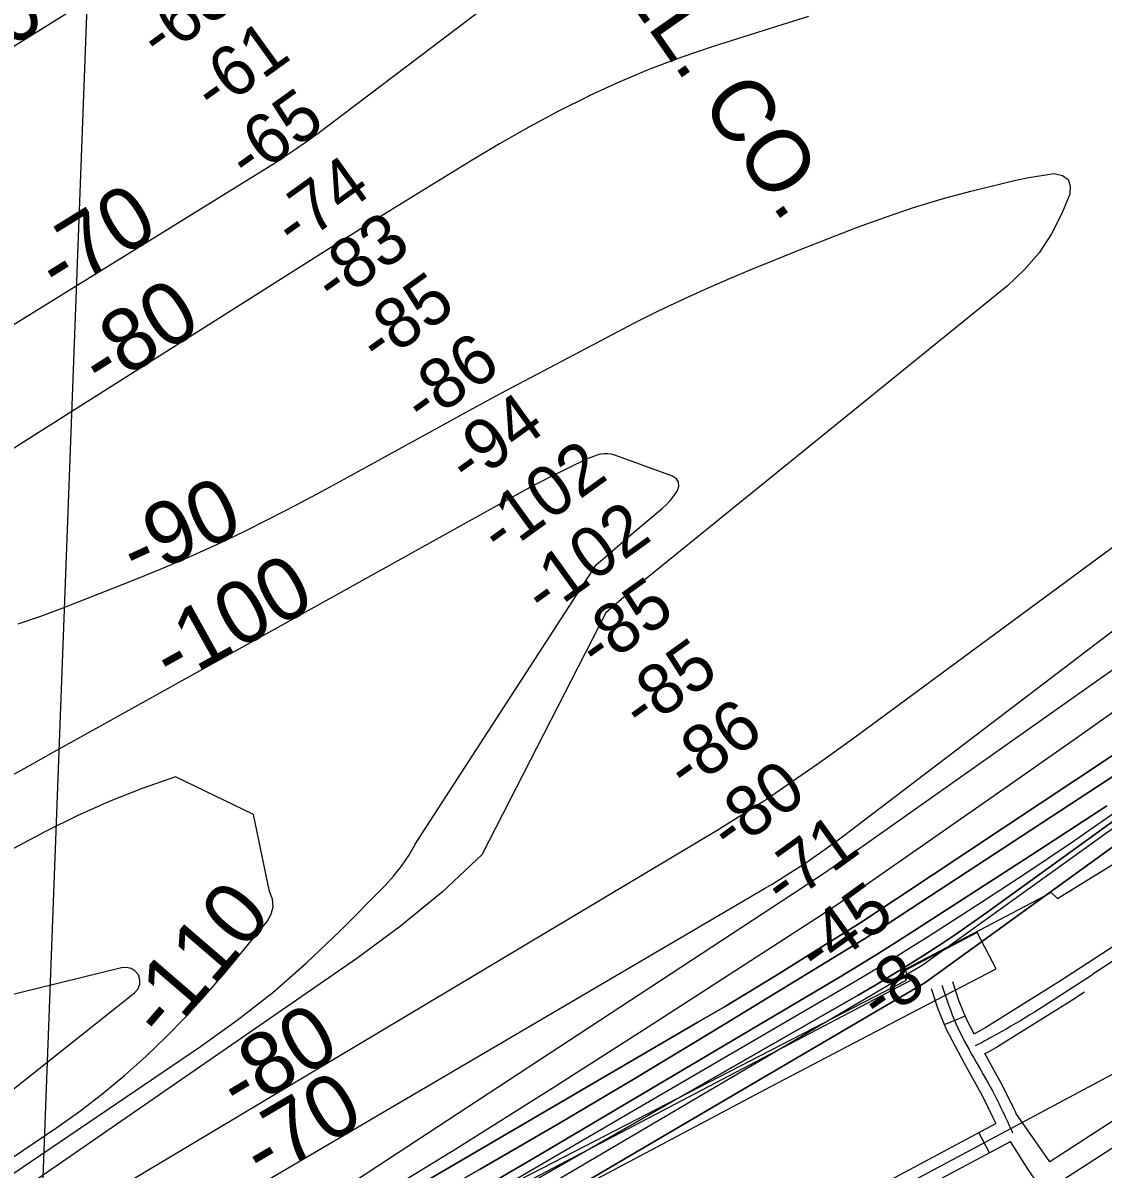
# Model space of a CAD drawing. Extents: x 3625074 to 3663148, y 511451 to 537151.
# Drawn here: x 3643481 to 3644919, y 520518 to 522044 of the extents above; entities that cross this region are included whole.
import ezdxf

# ---------------------------------------------------------------- set-up
doc = ezdxf.new("R2010")
doc.units = 0
for name, color, linetype in [('V-CHAN-DOCK', 7, 'Continuous'), ('V-RIVR-EDGE', 7, 'Continuous'), ('V-RIVR-RANG', 7, 'Continuous'), ('V-ROAD-CNTR', 7, 'Continuous'), ('V-TOPO-DPTH', 7, 'Continuous'), ('V-TOPO-MAJR', 7, 'Continuous'), ('V-TOPO-MAJR-IDEN', 7, 'Continuous'), ('V-TOPO-MINR', 7, 'Continuous'), ('V-TOPO-MINR-IDEN', 7, 'Continuous'), ('V-TOPO-WATR', 7, 'Continuous'), ('V-UTIL-IDEN', 7, 'Continuous'), ('V-UTIL-LINE', 7, 'Continuous')]:
    doc.layers.add(name, color=color, linetype=linetype)

msp = doc.modelspace()

# ---------------------------------------------------------------- linework, layer by layer
at = {"layer": 'V-CHAN-DOCK'}
msp.add_lwpolyline([(3643661.3, 520243.5), (3643681.8, 520207.2), (3643779.7, 520259.8), (3644027.7, 520389.5), (3644476.8, 520627.8), (3644663, 520725.6), (3644776.6, 520784.7), (3644751.3, 520832.8), (3644655.6, 520782.5), (3644662.6, 520769.1), (3644555.6, 520712.9), (3643765.1, 520298), (3643661.3, 520243.5)], dxfattribs=at)
at = {"layer": 'V-RIVR-EDGE'}
msp.add_lwpolyline([(3643749, 520301.1), (3644187.2, 520527), (3644657.3, 520769.5), (3644650.7, 520781.6), (3644849.7, 520886.1), (3644858.1, 520878.3), (3644968.1, 520945.9)], dxfattribs=at)
at = {"layer": 'V-ROAD-CNTR'}
for p, q in [((3644735.3, 520721.6), (3644707.5, 520710.2)), ((3644753.4, 520566.4), (3644767.5, 520539.9))]:
    msp.add_line(p, q, dxfattribs=at)
for points in [[(3646202.2, 521733.1), (3646154.4, 521693.9), (3646032.6, 521593.1), (3645910.5, 521493.3), (3645813, 521422), (3645712.7, 521353.6), (3645559.7, 521247.8), (3645406.7, 521141.7), (3645302.2, 521066.2), (3645197.9, 520991), (3645080.1, 520911.2), (3644961.1, 520832.8), (3644862.3, 520768.8), (3644762.8, 520706.5), (3644752.7, 520700.7), (3644746.6, 520697.6)], [(3645495.5, 520976.3), (3645391.9, 520905.1), (3645250.3, 520806.9), (3645089.9, 520693.6), (3644939.8, 520587.2), (3644848.1, 520527.9)], [(3645512.5, 520951.6), (3645408.9, 520880.4), (3645267.5, 520782.3), (3645107.2, 520669.1), (3644956.6, 520562.3), (3644865.4, 520503.3)], [(3644718.6, 520767.6), (3644727, 520741.6), (3644737.1, 520717.2), (3644747.1, 520698.5)], [(3644690.1, 520758.2), (3644698.9, 520731.3), (3644709.9, 520704.3), (3644734.2, 520659.1), (3644758.3, 520615.1), (3644771.8, 520587.8), (3644776.2, 520578.6)], [(3644894.2, 520753.7), (3644878.5, 520743.5), (3644778.2, 520680.7), (3644766.9, 520674.3), (3644761, 520671.3)], [(3644761.2, 520672.3), (3644784.9, 520628.9), (3644798.7, 520600.9), (3644802.7, 520592.7)], [(3643614, 519940.3), (3644970.3, 520665.3)], [(3644848.1, 520527.9), (3644802.7, 520592.5)], [(3643619.8, 519960.4), (3644776.2, 520578.6)], [(3643634.5, 519934.3), (3644795.6, 520554.9)], [(3644931, 520351.9), (3644915, 520375.8), (3644870.1, 520443.6), (3644831.9, 520499), (3644819.2, 520517.5), (3644795.6, 520554.9)]]:
    msp.add_lwpolyline(points, dxfattribs=at)
for points in [[(3646385.4, 521861.4), (3646274.8, 521773), (3646164, 521682.3), (3645919.7, 521481.5), (3645721.1, 521341.3), (3645415.4, 521129.5), (3645206.5, 520978.7), (3644969.3, 520820.2), (3644770.5, 520693.6), (3644748.8, 520681.9)], [(3644704.3, 520762.9), (3644723.5, 520710.7), (3644771.6, 520622), (3644798.5, 520566.5)]]:
    msp.add_spline(points, degree=3, dxfattribs=at)
at = {"layer": 'V-TOPO-DPTH'}
for points in [[(3643553.9, 520231), (3644379.6, 520713.4), (3644414.9, 520734.2), (3644450, 520755.3), (3644485, 520776.6), (3644519.9, 520798.2), (3644582.3, 520837.2), (3644585.8, 520839.4), (3644589.3, 520841.6), (3644592.8, 520843.9), (3644596.3, 520846.2), (3645548.5, 521477.8)], [(3645548.5, 521477.8), (3644596.3, 520846.2), (3644592.8, 520843.9), (3644589.3, 520841.6), (3644585.8, 520839.4), (3644582.3, 520837.2), (3644519.9, 520798.2), (3644485, 520776.6), (3644450, 520755.3), (3644414.9, 520734.2), (3644379.6, 520713.4), (3643553.9, 520231)], [(3645601.2, 521464.7), (3644764.2, 520859.5), (3644743.5, 520844.8), (3644722.6, 520830.3), (3644701.4, 520816.2), (3644680.1, 520802.4), (3644658.5, 520788.9), (3644636.8, 520775.5), (3644615, 520762.5), (3644593, 520749.7), (3643839, 520317.7)], [(3643839, 520317.7), (3644593, 520749.7), (3644615, 520762.5), (3644636.8, 520775.5), (3644658.5, 520788.9), (3644680.1, 520802.4), (3644701.4, 520816.2), (3644722.6, 520830.3), (3644743.5, 520844.8), (3644764.2, 520859.5), (3645601.2, 521464.7)], [(3645624.6, 521448.1), (3644681.8, 520765.8), (3641579.2, 518946.4)], [(3643485.5, 520175.8), (3643486.9, 520176.7), (3643517.4, 520193.9), (3643548, 520211.2), (3643578.5, 520228.5), (3643609.1, 520245.7), (3643986.6, 520458.9), (3644090.1, 520518.1), (3644193.3, 520578), (3644295.8, 520638.8), (3644397.9, 520700.4), (3644576.6, 520809.3), (3644589.1, 520817), (3644601.5, 520824.7), (3644613.8, 520832.6), (3644626.1, 520840.6), (3645146.6, 521181.4), (3645226.5, 521234.5), (3645306, 521288.3)], [(3645306, 521288.3), (3645226.5, 521234.5), (3645146.6, 521181.4), (3644626.1, 520840.6), (3644613.8, 520832.6), (3644601.5, 520824.7), (3644589.1, 520817), (3644576.6, 520809.3), (3644397.9, 520700.4), (3644295.8, 520638.8), (3644193.3, 520578), (3644090.1, 520518.1), (3643986.6, 520458.9), (3643609.1, 520245.7), (3643578.5, 520228.5), (3643548, 520211.2), (3643517.4, 520193.9), (3643486.9, 520176.7), (3643485.5, 520175.8)], [(3644062.2, 520474.3), (3644161.5, 520532.7), (3644569, 520774.1), (3644593, 520788.5), (3644617, 520803.1), (3644640.8, 520818.1), (3644664.5, 520833.2), (3644821.9, 520934.9), (3644923.7, 521001.7)], [(3644923.7, 521001.7), (3644821.9, 520934.9), (3644664.5, 520833.2), (3644640.8, 520818.1), (3644617, 520803.1), (3644593, 520788.5), (3644569, 520774.1), (3644161.5, 520532.7), (3644062.2, 520474.3)]]:
    msp.add_lwpolyline(points, dxfattribs=at)
at = {"layer": 'V-TOPO-MAJR'}
for points in [[(3644354, 521432.3), (3644351, 521436.6), (3644346.1, 521440.2), (3644269.1, 521468.3), (3644264.4, 521469.5), (3644259.7, 521470.2), (3644254.9, 521470.1), (3644250.1, 521469.4), (3644245.3, 521468.1), (3644240.6, 521466.6), (3644236, 521464.8), (3644231.5, 521462.8), (3644181.8, 521438.5), (3644174.1, 521434.7), (3644166.4, 521430.7), (3644158.8, 521426.7), (3644151.3, 521422.6), (3643522.3, 521072.8), (3643487.6, 521053.6), (3643452.9, 521034.5)], [(3643417.8, 520478), (3643717.8, 520681), (3643766.6, 520716.1), (3643813.9, 520753.1), (3643859, 520792.7), (3643902.6, 520834.1), (3643963.4, 520895.3), (3643974.8, 520907.9), (3643985.4, 520921.2), (3643994.8, 520935.3), (3644003.3, 520950.1), (3644003.4, 520950.4), (3644244.5, 521322.1), (3644269.2, 521343.7), (3644294.1, 521365.1), (3644332, 521397.3), (3644337.8, 521402.7), (3644343.3, 521408.4), (3644348.2, 521414.6), (3644352.7, 521421.2), (3644354.2, 521427), (3644354, 521432.3)], [(3643928.4, 520465.8), (3644057.5, 520545.1), (3644185.7, 520625.7), (3644313.4, 520707.2), (3644507.9, 520832.9), (3644537.8, 520852.4), (3644567.5, 520872.1), (3644597, 520892.1), (3644626.3, 520912.3), (3644778.5, 521018.2), (3644883.6, 521091.9), (3644988.4, 521166.1)]]:
    msp.add_lwpolyline(points, dxfattribs=at)
at = {"layer": 'V-TOPO-MINR'}
for points in [[(3643432.5, 521990.1), (3643509.2, 522037.6), (3643646.7, 522123.6)], [(3644143.9, 522101), (3643874.2, 521896.4), (3643860, 521886), (3643845.6, 521875.8), (3643831, 521866), (3643816.1, 521856.6), (3643404.3, 521601.8)], [(3644526.8, 522052.2), (3644484.5, 522038.9), (3644442.2, 522025.6), (3644400, 522012.3), (3644358.1, 521998), (3644316.7, 521982.6), (3644276, 521965.3), (3644235.8, 521946.8), (3644234.5, 521946.2), (3644194.4, 521925.9), (3644154.6, 521904.8), (3644115.6, 521882.6), (3644076.9, 521859.5), (3643950.2, 521781.4), (3643937.4, 521773.5), (3643924.7, 521765.5), (3643912, 521757.6), (3643899.3, 521749.5), (3643501.8, 521497.8), (3643408.5, 521439)], [(3643475.3, 521243.6), (3643505.2, 521254.1), (3643534.9, 521265.2), (3643631.5, 521303.1), (3643667.8, 521317.8), (3643703.9, 521333.2), (3643739.5, 521349.5), (3643774.9, 521366.4), (3643809.9, 521383.9), (3643844.8, 521401.8), (3643879.5, 521420.2), (3643913.9, 521438.9), (3644049.7, 521513.7), (3644070.2, 521524.9), (3644090.8, 521536.1), (3644111.4, 521547.2), (3644132.1, 521558.2), (3644265, 521628.6), (3644295.5, 521644.4), (3644326.2, 521659.7), (3644357.2, 521674.4), (3644388.4, 521688.6), (3644419.8, 521702.3), (3644451.4, 521715.8), (3644483.2, 521728.8), (3644515, 521741.4), (3644592.3, 521771.6), (3644629.4, 521785.2), (3644666.8, 521798), (3644704.7, 521809.3), (3644742.9, 521819.6), (3644786.2, 521830.4), (3644803, 521834.3), (3644819.9, 521837.8), (3644836.9, 521840.6), (3644854, 521843.1), (3644864.7, 521840.4), (3644872.4, 521835.3), (3644875.2, 521826.6), (3644874.8, 521815.5), (3644864.1, 521790.1), (3644850.2, 521762.9), (3644833.9, 521737.5), (3644814, 521714.8), (3644791.8, 521693.8), (3644298.2, 521293.4), (3644287.8, 521284.8), (3644277.5, 521276.1), (3644267.3, 521267.4), (3644257.1, 521258.5), (3644092.3, 520936.3), (3644039.6, 520886.9), (3643983.7, 520841.2), (3643925.6, 520798.1), (3643452.3, 520471.4)], [(3643449.1, 520398), (3644405.4, 520969.3), (3644416.1, 520975.8), (3644426.8, 520982.3), (3644437.4, 520988.9), (3644448, 520995.6), (3644467.4, 521008), (3644468.2, 521008.5), (3644470, 521009.7), (3644470.8, 521010.3), (3644511.5, 521038.2), (3644532.6, 521052.8), (3644553.6, 521067.6), (3644574.5, 521082.6), (3644595.2, 521097.8), (3645415.1, 521702)], [(3643489.8, 520317.2), (3644468.4, 520891.4), (3644478.3, 520897.3), (3644488.2, 520903.3), (3644498, 520909.5), (3644507.7, 520915.7), (3644525.8, 520927.4), (3644526.5, 520927.9), (3644527.8, 520928.7), (3644528.4, 520929.2), (3644545.8, 520941.5), (3644555.2, 520948.2), (3644564.4, 520954.9), (3644573.6, 520961.7), (3644582.8, 520968.6), (3645480.3, 521652)], [(3643553.9, 520231), (3644379.6, 520713.4), (3644414.9, 520734.2), (3644450, 520755.3), (3644485, 520776.6), (3644519.9, 520798.2), (3644582.3, 520837.2), (3644585.8, 520839.4), (3644589.3, 520841.6), (3644592.8, 520843.9), (3644596.3, 520846.2), (3645548.5, 521477.8)], [(3641596.7, 518976.3), (3644678.3, 520789.4), (3645620.6, 521466.4)], [(3643839, 520317.7), (3644593, 520749.7), (3644615, 520762.5), (3644636.8, 520775.5), (3644658.5, 520788.9), (3644680.1, 520802.4), (3644701.4, 520816.2), (3644722.6, 520830.3), (3644743.5, 520844.8), (3644764.2, 520859.5), (3645601.2, 521464.7)], [(3643485.5, 520175.8), (3643486.9, 520176.7), (3643517.4, 520193.9), (3643548, 520211.2), (3643578.5, 520228.5), (3643609.1, 520245.7), (3643986.6, 520458.9), (3644090.1, 520518.1), (3644193.3, 520578), (3644295.8, 520638.8), (3644397.9, 520700.4), (3644576.6, 520809.3), (3644589.1, 520817), (3644601.5, 520824.7), (3644613.8, 520832.6), (3644626.1, 520840.6), (3645146.6, 521181.4), (3645226.5, 521234.5), (3645306, 521288.3)], [(3643871.1, 520468.1), (3644519.5, 520893.2), (3644530.6, 520900.6), (3644541.7, 520908), (3644552.7, 520915.6), (3644563.6, 520923.2), (3645053.7, 521268.9)], [(3643392.9, 520483.1), (3643527.9, 520574.4), (3643558.5, 520596.2), (3643588.3, 520618.9), (3643617.1, 520642.9), (3643645.2, 520667.9), (3643672.1, 520694), (3643698.4, 520720.9), (3643723.6, 520748.7), (3643748.2, 520777.1), (3643806.6, 520847.6), (3643811.8, 520857.3), (3643814.5, 520867.1), (3643813.4, 520877.3), (3643809.7, 520887.6), (3643788.3, 520990.2), (3643684.4, 521040.1), (3643640, 521024.6), (3643596.3, 521007.5), (3643553.6, 520988.1), (3643511.5, 520967.2), (3643225.1, 520815.3)], [(3643997.3, 520422.8), (3644564.3, 520753.3), (3644595.3, 520771.7), (3644626.2, 520790.3), (3644656.9, 520809.3), (3644687.4, 520828.6), (3644752.3, 520870.3), (3644814.7, 520911.1), (3644876.8, 520952.6), (3644938.1, 520995.1)], [(3644062.2, 520474.3), (3644161.5, 520532.7), (3644569, 520774.1), (3644593, 520788.5), (3644617, 520803.1), (3644640.8, 520818.1), (3644664.5, 520833.2), (3644821.9, 520934.9), (3644923.7, 521001.7)], [(3643612.5, 520785.7), (3643233.4, 520692.9), (3643215.4, 520688.5), (3643197.6, 520682.1), (3643079.9, 520629.1), (3643004.2, 520593.5), (3642929.2, 520556.3), (3642855.5, 520516.8)], [(3643319.3, 520513.8), (3643342.7, 520528), (3643365.2, 520543.6), (3643387.1, 520560), (3643630, 520752.4), (3643634.3, 520757.7), (3643636.9, 520763.5), (3643636.9, 520769.8), (3643635.1, 520776.4), (3643630.7, 520781.6), (3643625.5, 520785.2), (3643619.4, 520786.3), (3643612.5, 520785.7)]]:
    msp.add_lwpolyline(points, dxfattribs=at)
at = {"layer": 'V-TOPO-WATR'}
msp.add_lwpolyline([(3641579.2, 518946.4), (3644681.8, 520765.8), (3645624.6, 521448.1)], dxfattribs=at)
at = {"layer": 'V-UTIL-LINE'}
msp.add_line((3643607.2, 523139.9), (3643488.1, 519983.4), dxfattribs=at)

# ---------------------------------------------------------------- texts
at = {"layer": 'V-RIVR-RANG'}
for s, rotation, p in [('-63', 35.8126, (3643663.3, 521992)), ('-61', 35.8126, (3643735.6, 521920.8)), ('-65', 35.8126, (3643781.3, 521830.5)), ('-74', 35.8126, (3643842.8, 521740.9)), ('-83', 35.8126, (3643895.7, 521666.4)), ('-85', 35.8126, (3643955.3, 521586.1)), ('-86', 35.8126, (3644014.9, 521505.8)), ('-94', 35.8126, (3644074.3, 521425.3)), ('-102', 35.8126, (3644117, 521332.8)), ('-102', 35.8126, (3644175.3, 521251.6)), ('-85', 35.8126, (3644246.9, 521179.9)), ('-85', 35.8126, (3644305.2, 521098.7)), ('-86', 35.8126, (3644364.8, 521018.4)), ('-80', 35.8126, (3644422.5, 520936.7)), ('-71', 35.8126, (3644493.2, 520864.4)), ('-45', 35.8126, (3644539.3, 520774.4)), ('-8', 35.5283, (3644621.7, 520710.8))]:
    msp.add_text(s, height=67, rotation=rotation, dxfattribs=at).set_placement(p)
at = {"layer": 'V-TOPO-MAJR-IDEN'}
msp.add_text('-100', height=83, rotation=29.0755, dxfattribs=at).set_placement((3643680, 521160.5))
at = {"layer": 'V-TOPO-MINR-IDEN'}
for s, rotation, p in [('-70', 31.7427, (3643379.3, 521957.2)), ('-70', 31.7418, (3643529.5, 521679.3)), ('-80', 32.3513, (3643587.4, 521552)), ('-90', 24.5473, (3643632.7, 521300.7)), ('-110', 49.24, (3643669.9, 520686.3)), ('-80', 30.8558, (3643769.8, 520589.6)), ('-70', 30.4034, (3643801.1, 520499.9))]:
    msp.add_text(s, height=83, rotation=rotation, dxfattribs=at).set_placement(p)
at = {"layer": 'V-UTIL-IDEN'}
msp.add_text('WESTERN UNION TEL. CO.', height=83, rotation=304.9242, dxfattribs=at).set_placement((3643672.3, 522953.8))

doc.saveas('drawing.dxf')
